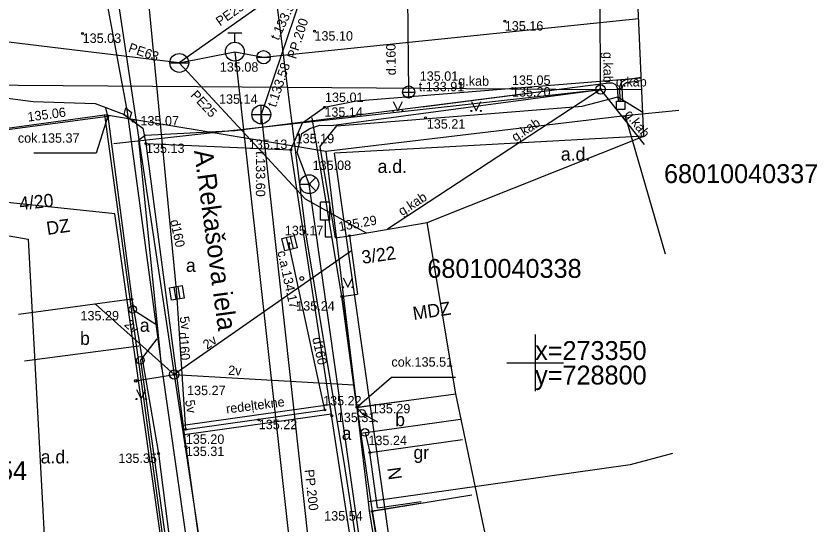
# Model space of a CAD drawing. Extents: x 728710 to 728960, y 272811 to 273475.
# Drawn here: x 728772.47 to 728814.95, y 273341.41 to 273368.37 of the extents above; entities that cross this region are included whole.
import ezdxf

# ---------------------------------------------------------------- set-up
doc = ezdxf.new("R2010")
doc.units = 0
for name, color, linetype in [('58', 7, 'Continuous'), ('CELI_CMAL_####_####_#', 7, 'Continuous'), ('GEOD_KORD_####_TKST_#', 7, 'Continuous'), ('HIDG_PLIN_####_####_#', 7, 'Continuous'), ('Level 10', 7, 'Continuous'), ('Level 13', 7, 'Continuous'), ('Level 15', 7, 'Continuous'), ('Level 16', 7, 'Continuous'), ('Level 17', 7, 'Continuous'), ('Level 18', 7, 'Continuous'), ('Level 19', 7, 'Continuous'), ('Level 21', 7, 'Continuous'), ('Level 23', 7, 'Continuous'), ('Level 25', 7, 'Continuous'), ('Level 27', 7, 'Continuous'), ('Level 28', 7, 'Continuous'), ('Level 29', 7, 'Continuous'), ('Level 3', 7, 'Continuous'), ('Level 35', 7, 'Continuous'), ('Level 36', 7, 'Continuous'), ('Level 38', 7, 'Continuous'), ('Level 39', 7, 'Continuous'), ('Level 4', 7, 'Continuous'), ('Level 40', 7, 'Continuous'), ('Level 41', 7, 'Continuous'), ('Level 42', 7, 'Continuous'), ('Level 43', 7, 'Continuous'), ('Level 45', 7, 'Continuous'), ('Level 46', 7, 'Continuous'), ('Level 47', 7, 'Continuous'), ('Level 48', 7, 'Continuous'), ('Level 49', 7, 'Continuous'), ('Level 50', 7, 'Continuous'), ('Level 53', 7, 'Continuous'), ('Level 54', 7, 'Continuous'), ('Level 55', 7, 'Continuous'), ('Level 56', 7, 'Continuous'), ('Level 57', 7, 'Continuous'), ('Level 58', 7, 'Continuous'), ('Level 59', 7, 'Continuous'), ('Level 60', 7, 'Continuous'), ('Level 62', 7, 'Continuous'), ('Level 9', 7, 'Continuous'), ('PNTNO', 7, 'Continuous'), ('RAMI_PLAN_####_TKST_#', 7, 'Continuous'), ('RAMI_UZMR_####_####_#', 7, 'Continuous'), ('ROBZ_ELEM_####_####_#', 7, 'Continuous'), ('ROBZ_KADS_####_TKST_#', 7, 'Continuous'), ('ROBZ_UZMR_####_####_#', 7, 'Continuous'), ('SAKT_VADV_PKAB_TKST_#', 7, 'Continuous'), ('TERT_KOKR_####_####_#', 7, 'Continuous'), ('TERT_KONT_####_####_#', 7, 'Continuous')]:
    doc.layers.add(name, color=color, linetype=linetype)

msp = doc.modelspace()

# ---------------------------------------------------------------- linework, layer by layer
at = {"layer": 'CELI_CMAL_####_####_#'}
msp.add_lwpolyline([(728788.02, 273359.462), (728787.381, 273361.151), (728787.634, 273362.142), (728788.043, 273362.414), (728788.584, 273362.586), (728789.178, 273362.58), (728803.474, 273364.481)], dxfattribs=at)
at = {"layer": 'HIDG_PLIN_####_####_#'}
msp.add_line((728778.82, 273349.048), (728780.859, 273349.374), dxfattribs=at)
at = {"layer": 'Level 10'}
for p, q in [((728800, 273351.5), (728800, 273350)), ((728798.5, 273350), (728800, 273350)), ((728800, 273350), (728800, 273348.5)), ((728800, 273350), (728801.5, 273350))]:
    msp.add_line(p, q, dxfattribs=at)
at = {"layer": 'Level 13'}
msp.add_circle((728787.627, 273354.466), 0.1, dxfattribs=at)
at = {"layer": 'Level 15'}
for points in [[(728804.754, 273363.422), (728804.307, 273363.422), (728804.307, 273363.862), (728804.754, 273363.862)], [(728778.299, 273363.512), (728778.585, 273363.265), (728778.488, 273362.901), (728778.202, 273363.148)]]:
    msp.add_lwpolyline(points, close=True, dxfattribs=at)
for centre, radius in [((728780.861, 273349.381), 0.25), ((728778.82, 273349.048), 0.075)]:
    msp.add_circle(centre, radius, dxfattribs=at)
at = {"layer": 'Level 16'}
for points in [[(728805.632, 273365.115), (728804.796, 273365), (728804.565, 273364.853), (728804.47, 273364.597), (728804.493, 273363.883)], [(728804.643, 273363.883), (728804.621, 273364.573), (728804.688, 273364.753), (728804.849, 273364.856), (728805.639, 273364.964)], [(728780.197, 273349.702), (728778.978, 273361.815), (728779.327, 273362.064), (728784.087, 273362.306), (728803.914, 273364.836), (728804.089, 273364.833), (728804.263, 273364.739), (728804.356, 273364.565), (728804.402, 273363.883)]]:
    msp.add_lwpolyline(points, dxfattribs=at)
at = {"layer": 'Level 17'}
for p, q in [((728790.602, 273372.604), (728781.127, 273365.888)), ((728781.127, 273365.888), (728748.923, 273369.768)), ((728785.598, 273366.19), (728805.492, 273368.235)), ((728784.072, 273366.484), (728785.598, 273366.19))]:
    msp.add_line(p, q, dxfattribs=at)
for points in [[(728781.127, 273365.888), (728784.072, 273366.484)], [(728784.072, 273366.484), (728788.106, 273330.262)], [(728781.127, 273365.888), (728787.812, 273358.694), (728791.031, 273356.884)]]:
    msp.add_lwpolyline(points, dxfattribs=at)
at = {"layer": 'Level 18'}
for points in [[(728780.99, 273353.695), (728779.523, 273368.911)], [(728788.844, 273347.5), (728786.944, 273356.317)], [(728781.472, 273346.472), (728780.99, 273353.695)], [(728781.472, 273346.472), (728788.844, 273347.5)]]:
    msp.add_lwpolyline(points, dxfattribs=at)
at = {"layer": 'Level 21'}
for p, q in [((728775.694, 273383.637), (728780.859, 273349.374)), ((728790.266, 273355.941), (728780.859, 273349.374)), ((728780.859, 273349.374), (728776.69, 273353.108)), ((728780.859, 273349.374), (728790.39, 273348.832)), ((728780.859, 273349.374), (728784.106, 273327.834))]:
    msp.add_line(p, q, dxfattribs=at)
at = {"layer": 'Level 23'}
for p, q in [((728793.293, 273364.348), (728793.241, 273369.955)), ((728787.739, 273369.866), (728785.477, 273363.156)), ((728785.477, 273363.156), (728788.967, 273331.545))]:
    msp.add_line(p, q, dxfattribs=at)
at = {"layer": 'Level 25'}
msp.add_lwpolyline([(728785.99, 273372.886), (728785.832, 273372.861), (728785.75, 273372.839), (728785.702, 273372.779), (728785.739, 273372.573), (728785.909, 273371.858), (728786.217, 273369.716), (728787.857, 273356.655), (728789.858, 273344.74), (728792.105, 273330.272), (728794.886, 273311.104), (728800.258, 273275.541), (728800.246, 273275.285), (728800.191, 273275.06), (728800.047, 273274.884), (728788.271, 273273.105), (728788.2, 273273.054), (728788.171, 273272.955), (728788.447, 273271.634)], dxfattribs=at)
at = {"layer": 'Level 27'}
msp.add_lwpolyline([(728778.618, 273353.363), (728778.662, 273352.825)], dxfattribs=at)
at = {"layer": 'Level 28'}
for points in [[(728788.574, 273361.445), (728789.491, 273362.556), (728802.499, 273363.605), (728804.377, 273364.089), (728805.68, 273363.302)], [(728788.574, 273361.445), (728789.401, 273356.619), (728790.158, 273356.735)], [(728790.551, 273347.639), (728790.803, 273347.328)], [(728790.977, 273346.311), (728791.231, 273345.249)]]:
    msp.add_lwpolyline(points, dxfattribs=at)
at = {"layer": 'Level 29'}
for p, q in [((728793.293, 273364.028), (728793.293, 273364.668)), ((728792.973, 273364.348), (728793.613, 273364.348)), ((728785.477, 273362.656), (728785.477, 273363.656)), ((728784.977, 273363.156), (728785.977, 273363.156))]:
    msp.add_line(p, q, dxfattribs=at)
for centre, radius in [((728793.293, 273364.348), 0.32), ((728785.477, 273363.156), 0.5)]:
    msp.add_circle(centre, radius, dxfattribs=at)
at = {"layer": 'Level 3'}
for p, q in [((728777.331, 273363.056), (728770.918, 273362.206)), ((728777.333, 273363.063), (728778.618, 273353.363)), ((728790.158, 273356.735), (728794.274, 273357.438)), ((728790.158, 273356.735), (728790.582, 273353.629)), ((728789.751, 273353.516), (728790.582, 273353.629)), ((728790.552, 273347.646), (728789.751, 273353.516)), ((728789.751, 273353.516), (728790.551, 273347.639)), ((728778.618, 273353.363), (728772.594, 273352.565)), ((728790.552, 273347.646), (728795.796, 273348.362)), ((728790.551, 273347.639), (728793.174, 273348.004)), ((728791.231, 273345.249), (728796.148, 273345.936)), ((728791.64, 273342.321), (728791.231, 273345.249)), ((728791.362, 273342.132), (728796.643, 273343.008)), ((728791.64, 273342.321), (728793.96, 273342.645)), ((728792.498, 273335.28), (728791.362, 273342.132))]:
    msp.add_line(p, q, dxfattribs=at)
msp.add_lwpolyline([(728794.003, 273342.57), (728791.362, 273342.132), (728792.498, 273335.28), (728795.229, 273335.733)], dxfattribs=at)
at = {"layer": 'Level 35'}
msp.add_lwpolyline([(728779.067, 273350.123), (728782.064, 273328.858)], dxfattribs=at)
at = {"layer": 'Level 36'}
for p, q in [((728794.001, 273363.571), (728802.38, 273364.639)), ((728784.087, 273362.306), (728792.251, 273363.348)), ((728779.327, 273362.064), (728784.087, 273362.306)), ((728778.978, 273361.815), (728779.327, 273362.064)), ((728779.034, 273361.263), (728778.978, 273361.815))]:
    msp.add_line(p, q, dxfattribs=at)
at = {"layer": 'Level 38'}
for p, q in [((728747.342, 273367.297), (728773.384, 273363.839)), ((728790.521, 273363.889), (728805.633, 273365.095)), ((728773.384, 273363.839), (728776.666, 273363.736)), ((728776.666, 273363.736), (728778.165, 273363.167)), ((728788.82, 273363.536), (728790.521, 273363.889)), ((728778.165, 273363.167), (728779.194, 273362.436)), ((728787.666, 273362.71), (728788.82, 273363.536)), ((728779.194, 273362.436), (728779.361, 273361.614)), ((728787.038, 273361.283), (728787.666, 273362.71))]:
    msp.add_line(p, q, dxfattribs=at)
at = {"layer": 'Level 39'}
for p, q in [((728783.697, 273367.484), (728784.447, 273367.484)), ((728784.072, 273366.984), (728784.072, 273367.484)), ((728785.247, 273366.19), (728785.949, 273366.19)), ((728785.597, 273366.19), (728785.597, 273366.191)), ((728780.626, 273365.888), (728781.626, 273365.888))]:
    msp.add_line(p, q, dxfattribs=at)
for centre, radius in [((728784.072, 273366.484), 0.5), ((728785.598, 273366.19), 0.351), ((728781.127, 273365.888), 0.5)]:
    msp.add_circle(centre, radius, dxfattribs=at)
at = {"layer": 'Level 4'}
for p, q in [((728789.751, 273353.516), (728788.17, 273362.978)), ((728778.979, 273350.889), (728772.922, 273350.087)), ((728790.552, 273347.646), (728791.362, 273342.132)), ((728790.753, 273346.28), (728796.035, 273347.018))]:
    msp.add_line(p, q, dxfattribs=at)
for points in [[(728777.333, 273363.063), (728777.241, 273363.518)], [(728779.361, 273361.614), (728781.472, 273345.559), (728783.362, 273331.954)], [(728791.32, 273333.416), (728787.038, 273361.283)], [(728778.618, 273353.363), (728780.022, 273345.193), (728781.779, 273331.467), (728784.112, 273314.817), (728786.279, 273299.247)]]:
    msp.add_lwpolyline(points, dxfattribs=at)
at = {"layer": 'Level 40'}
for p, q in [((728786.789, 273356.635), (728786.949, 273355.979)), ((728787.008, 273356.688), (728787.167, 273356.032)), ((728780.831, 273354.015), (728780.94, 273353.349)), ((728781.053, 273354.051), (728781.162, 273353.385))]:
    msp.add_line(p, q, dxfattribs=at)
for points in [[(728786.571, 273356.581), (728787.227, 273356.741), (728787.386, 273356.085), (728786.73, 273355.926)], [(728780.609, 273353.979), (728781.275, 273354.087), (728781.384, 273353.421), (728780.718, 273353.313)]]:
    msp.add_lwpolyline(points, close=True, dxfattribs=at)
at = {"layer": 'Level 41'}
msp.add_lwpolyline([(728806.045, 273235.742), (728805.58, 273238.737), (728804.235, 273247.399), (728800.223, 273273.247), (728790.96, 273338.691), (728788.283, 273357.608), (728788.02, 273359.462)], dxfattribs=at)
at = {"layer": 'Level 42'}
for points in [[(728744.127, 273417.336), (728753.529, 273417.32), (728763.941, 273415.674), (728771.995, 273414.301), (728772.789, 273413.658), (728772.866, 273409.228), (728774.333, 273393.944), (728774.498, 273390.902), (728774.316, 273388.778), (728772.706, 273388.348), (728772.062, 273387.726), (728772.188, 273385.974), (728773.233, 273385.001), (728774.349, 273385.73), (728774.847, 273385.541), (728775.23, 273379.296), (728776.795, 273371.75), (728778.361, 273363.303)], [(728778.361, 273363.303), (728780.185, 273349.821), (728787.396, 273299.393), (728788.824, 273288.687), (728789.966, 273279.612), (728789.68, 273278.991), (728788.986, 273278.539), (728787.225, 273277.322), (728786.051, 273275.933), (728786.004, 273273.362), (728785.463, 273272.543), (728783.043, 273271.508), (728782.567, 273270.973), (728782.471, 273270.304), (728783.044, 273269.874), (728783.9, 273270.126), (728785.092, 273270.261)]]:
    msp.add_lwpolyline(points, dxfattribs=at)
at = {"layer": 'Level 43'}
for p, q in [((728778.662, 273352.825), (728779.891, 273352.047)), ((728779.067, 273350.123), (728779.957, 273351.273)), ((728790.803, 273347.328), (728791.643, 273346.869))]:
    msp.add_line(p, q, dxfattribs=at)
for centre in [(728778.662, 273352.825), (728779.067, 273350.123), (728790.803, 273347.328), (728790.977, 273346.311)]:
    msp.add_circle(centre, 0.202, dxfattribs=at)
at = {"layer": 'Level 45'}
msp.add_line((728779.361, 273361.614), (728787.038, 273361.283), dxfattribs=at)
at = {"layer": 'Level 46'}
msp.add_line((728788.02, 273359.462), (728788.374, 273359.816), dxfattribs=at)
msp.add_lwpolyline([(728787.52, 273359.462), (728788.02, 273359.462), (728788.374, 273359.108)], dxfattribs=at)
msp.add_circle((728788.02, 273359.462), 0.5, dxfattribs=at)
at = {"layer": 'Level 47'}
msp.add_circle((728803.474, 273364.481), 0.25, dxfattribs=at)
at = {"layer": 'Level 48'}
for centre in [(728798.389, 273368.102), (728776.002, 273367.448), (728788.294, 273367.57), (728798.802, 273364.529), (728803.474, 273364.481), (728788.82, 273363.536), (728777.331, 273363.056), (728778.68, 273362.802), (728794.19, 273362.979), (728787.431, 273362.099), (728779.361, 273361.614), (728787.038, 273361.283), (728788.02, 273359.462), (728790.158, 273356.735), (728786.944, 273356.317), (728778.618, 273353.363), (728789.751, 273353.516), (728780.861, 273349.381), (728788.844, 273347.5), (728790.552, 273347.646), (728785.341, 273346.983), (728789.213, 273347.195), (728781.472, 273346.472), (728781.472, 273345.559), (728791.231, 273345.249), (728780.022, 273345.193), (728791.362, 273342.132)]:
    msp.add_circle(centre, 0.05, dxfattribs=at)
at = {"layer": 'Level 49'}
for p, q in [((728789.11, 273358.519), (728788.61, 273358.519)), ((728788.61, 273357.55), (728788.61, 273358.519)), ((728789.11, 273357.55), (728789.11, 273358.519)), ((728789.11, 273357.55), (728788.61, 273357.55)), ((728788.864, 273357.55), (728788.864, 273356.672)), ((728788.864, 273356.672), (728789.179, 273356.672))]:
    msp.add_line(p, q, dxfattribs=at)
at = {"layer": 'Level 9'}
for p, q in [((728781.336, 273346.694), (728789.111, 273347.79)), ((728789.111, 273347.79), (728789.187, 273347.296)), ((728781.378, 273346.195), (728789.187, 273347.296))]:
    msp.add_line(p, q, dxfattribs=at)
for points in [[(728777.333, 273363.063), (728776.721, 273361.108), (728773.416, 273361.108)], [(728790.552, 273347.646), (728792.387, 273349.237), (728795.772, 273349.237)]]:
    msp.add_lwpolyline(points, dxfattribs=at)
at = {"layer": 'RAMI_UZMR_####_####_#'}
for q in [(728803.407, 273377.757), (728792.165, 273357.078), (728805.66, 273364.493), (728805.79, 273361.572)]:
    msp.add_line((728803.474, 273364.481), q, dxfattribs=at)
for points in [[(728810.773, 273260.978), (728802.611, 273315.901), (728795.796, 273348.362), (728794.274, 273357.438), (728805.771, 273362.009), (728805.234, 273373.998), (728803.936, 273379.727), (728791.234, 273379.578), (728787.734, 273403.429), (728803.558, 273404.599), (728803.908, 273418.239), (728787.419, 273421.679), (728754.475, 273424.404), (728743.982, 273420.563), (728745.23, 273392.888), (728745.879, 273378.489), (728747.149, 273361.103), (728773.116, 273356.557), (728775.22, 273317.659), (728767.872, 273315.668), (728768.286, 273308.258), (728775.846, 273306.093), (728776.746, 273299.712), (728774.767, 273288.109)], [(728763.076, 273364.789), (728803.474, 273364.481)], [(728777.655, 273361.617), (728803.474, 273364.481)]]:
    msp.add_lwpolyline(points, dxfattribs=at)
at = {"layer": 'ROBZ_ELEM_####_####_#'}
for points in [[(728805.771, 273362.009), (728789.366, 273361.101)], [(728777.701, 273357.893), (728747.149, 273361.103)], [(728809.55, 273219.213), (728789.366, 273361.101)], [(728797.679, 273217.456), (728777.701, 273357.893)]]:
    msp.add_lwpolyline(points, dxfattribs=at)
at = {"layer": 'ROBZ_UZMR_####_####_#'}
for p, q in [((728770.005, 273362.165), (728777.166, 273363.142)), ((728777.166, 273363.142), (728781.876, 273328.884)), ((728788.898, 273361.191), (728777.166, 273363.142)), ((728807.623, 273363.368), (728804.78, 273363.085)), ((728804.78, 273363.085), (728788.898, 273361.191)), ((728804.78, 273363.085), (728806.888, 273355.769)), ((728788.898, 273361.191), (728791.137, 273342.637)), ((728807.292, 273345.195), (728805.039, 273344.59)), ((728805.039, 273344.59), (728791.137, 273342.637)), ((728791.137, 273342.637), (728791.19, 273342.149)), ((728791.19, 273342.149), (728792.359, 273335.195))]:
    msp.add_line(p, q, dxfattribs=at)
at = {"layer": 'TERT_KONT_####_####_#'}
for p, q in [((728792.472, 273363.845), (728792.722, 273363.345)), ((728792.722, 273363.345), (728792.972, 273363.845)), ((728796.616, 273363.845), (728796.866, 273363.345)), ((728796.866, 273363.345), (728797.116, 273363.845)), ((728789.822, 273354.504), (728790.072, 273354.004)), ((728790.072, 273354.004), (728790.322, 273354.504)), ((728778.855, 273348.582), (728779.105, 273348.082)), ((728779.105, 273348.082), (728779.355, 273348.582))]:
    msp.add_line(p, q, dxfattribs=at)
for centre, radius in [((728792.471, 273363.344), 0.028), ((728792.971, 273363.344), 0.0263), ((728796.616, 273363.344), 0.028), ((728797.116, 273363.344), 0.0263), ((728789.821, 273354.003), 0.028), ((728790.321, 273354.003), 0.0263), ((728778.854, 273348.081), 0.028), ((728779.354, 273348.081), 0.0263)]:
    msp.add_circle(centre, radius, dxfattribs=at)

# ---------------------------------------------------------------- texts
at = {"layer": '58'}
msp.add_text(' 135.08', height=0.5, dxfattribs=at).set_placement((728788.01, 273360.214))
at = {"layer": 'GEOD_KORD_####_TKST_#'}
for s, p in [('x=273350', (728800, 273350.15)), ('y=728800', (728800, 273348.85))]:
    msp.add_text(s, height=1, dxfattribs=at).set_placement(p)
at = {"layer": 'Level 19'}
msp.add_text('135.17', height=0.5, dxfattribs=at).set_placement((728786.723, 273356.759))
at = {"layer": 'Level 50'}
for s, p in [('cok.135.37', (728772.566, 273361.661)), ('cok.135.51', (728792.378, 273349.795))]:
    msp.add_text(s, height=0.5, dxfattribs=at).set_placement(p)
at = {"layer": 'Level 53'}
for s, rotation, p in [('2v', 318.1506, (728778.175, 273351.979)), ('5v', 278.683, (728781.139, 273352.425)), ('2v', 34.918, (728782.598, 273350.684)), ('2v', 356.746, (728783.709, 273349.362)), ('5v', 278.683, (728781.437, 273348))]:
    msp.add_text(s, height=0.5, rotation=rotation, dxfattribs=at).set_placement(p)
at = {"layer": 'Level 54'}
msp.add_text('A.Rekašova iela', height=1, rotation=277.641, dxfattribs=at).set_placement((728781.908, 273361.232))
at = {"layer": 'Level 55'}
for s, rotation, p in [('PE25', 35.329, (728783.29, 273367.817)), ('PE63', 341.2573, (728778.388, 273366.49)), ('PE25', 312.902, (728781.693, 273364.152))]:
    msp.add_text(s, height=0.5, rotation=rotation, dxfattribs=at).set_placement(p)
at = {"layer": 'Level 56'}
for s, p in [('135.01', (728793.878, 273364.942)), ('135.14', (728783.234, 273363.724))]:
    msp.add_text(s, height=0.5, dxfattribs=at).set_placement(p)
at = {"layer": 'Level 57'}
for s, p in [('135.16', (728798.389, 273367.602)), ('135.03', (728776.002, 273366.948)), ('135.10', (728788.294, 273367.07)), ('135.05', (728798.771, 273364.724)), ('135.20', (728798.771, 273364.107)), ('135.01', (728788.854, 273363.817)), ('135.14', (728788.82, 273363.036)), ('135.07', (728779.066, 273362.574)), (' 135.21', (728794.067, 273362.405)), ('135.19', (728787.297, 273361.633)), ('135.13', (728779.361, 273361.114)), ('135.13', (728784.814, 273361.329)), (' 135.24', (728787.142, 273352.764)), (' 135.29', (728775.701, 273352.247)), (' 135.27', (728781.353, 273348.287)), ('135.22', (728788.753, 273347.741)), (' 135.29', (728791.151, 273347.322)), ('135.31', (728789.481, 273346.858)), ('135.22', (728785.341, 273346.483)), ('135.20', (728781.472, 273345.704)), ('135.24', (728791.156, 273345.637)), ('135.31', (728781.472, 273345.059)), ('135.35', (728777.898, 273344.693)), (' 135.54', (728788.626, 273341.64))]:
    msp.add_text(s, height=0.5, dxfattribs=at).set_placement(p)
for s, rotation, p in [(' 135.06', 7.6362, (728772.928, 273362.75)), (' 135.29', 10.1455, (728789.44, 273356.939))]:
    msp.add_text(s, height=0.5, rotation=rotation, dxfattribs=at).set_placement(p)
at = {"layer": 'Level 58'}
for s, p in [('a', (728781.479, 273354.818)), ('a', (728779.031, 273351.644)), ('b', (728775.867, 273350.948)), ('b', (728792.577, 273346.641)), ('a', (728789.739, 273345.912)), ('gr', (728793.545, 273344.899))]:
    msp.add_text(s, height=0.7, dxfattribs=at).set_placement(p)
at = {"layer": 'Level 59'}
for s, rotation, p in [('DZ', 8.345, (728774.134, 273356.769)), ('MDZ', 8.345, (728793.563, 273352.266)), ('N', 277.953, (728792.158, 273344.423))]:
    msp.add_text(s, height=0.7, rotation=rotation, dxfattribs=at).set_placement(p)
at = {"layer": 'Level 60'}
for s, rotation, p in [('t.133.52', 64.5762, (728786.382, 273367.048)), ('PP.200', 72.3561, (728787.311, 273366.064)), ('d.160', 90.5313, (728792.612, 273365.237)), ('t.133.58', 71.3701, (728786.243, 273363.509)), ('t.133.60', 270, (728785.189, 273361.214)), ('PP.200', 276.3801, (728787.773, 273344.326))]:
    msp.add_text(s, height=0.5, rotation=rotation, dxfattribs=at).set_placement(p)
msp.add_text('t.133.91', height=0.5, dxfattribs=at).set_placement((728793.823, 273364.386))
at = {"layer": 'Level 62'}
for s, rotation, p in [('4/20', 6.1, (728772.677, 273358.084)), ('3/22', 8.204, (728790.846, 273355.238))]:
    msp.add_text(s, height=0.7, rotation=rotation, dxfattribs=at).set_placement(p)
at = {"layer": 'Level 9'}
msp.add_text('redeļtekne', height=0.5, rotation=7.19, dxfattribs=at).set_placement((728783.638, 273347.31))
at = {"layer": 'PNTNO'}
msp.add_text(' 135.08', height=0.5, dxfattribs=at).set_placement((728783.092, 273365.423))
at = {"layer": 'RAMI_PLAN_####_TKST_#'}
for s, rotation, p in [('d160', 282.1634, (728780.638, 273357.534)), ('c.a.134.17', 282.1634, (728786.328, 273355.885)), ('d160', 274.67, (728781.089, 273351.599)), ('d160', 282.1634, (728788.178, 273351.301))]:
    msp.add_text(s, height=0.5, rotation=rotation, dxfattribs=at).set_placement(p)
at = {"layer": 'ROBZ_KADS_####_TKST_#'}
for s, p in [('68010040337', (728806.833, 273359.522)), ('68010040338', (728794.283, 273354.499)), ('68010040154', (728764.872, 273343.783))]:
    msp.add_text(s, height=1, dxfattribs=at).set_placement(p)
at = {"layer": 'SAKT_VADV_PKAB_TKST_#'}
for rotation, p in [(270.2902, (728803.614, 273366.469)), (359.5627, (728795.92, 273364.689)), (0.3087, (728804.283, 273364.635)), (308.526, (728804.721, 273363.155)), (33.2102, (728798.954, 273361.701)), (33.2102, (728792.942, 273357.765))]:
    msp.add_text('g.kab', height=0.5, rotation=rotation, dxfattribs=at).set_placement(p)
at = {"layer": 'TERT_KOKR_####_####_#'}
for p in [(728801.363, 273360.714), (728791.644, 273360.058), (728773.776, 273344.668)]:
    msp.add_text('a.d.', height=0.7, dxfattribs=at).set_placement(p)

doc.saveas('drawing.dxf')
